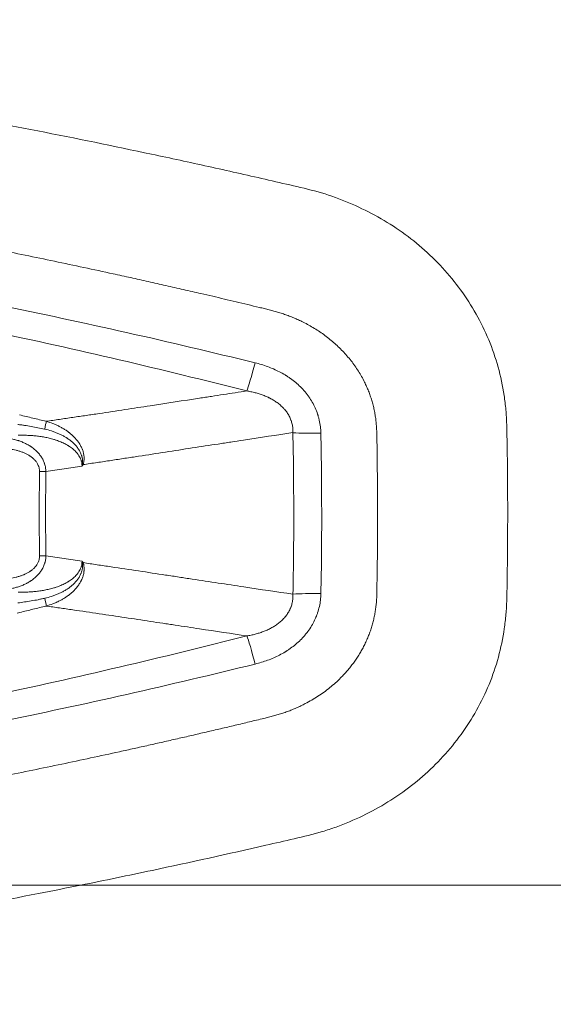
# Model space of a CAD drawing. Header units: millimetres. Extents: x 0 to 594, y 0 to 420.
# Tile 1005 of 1056: x 296 to 303, y 272 to 286. Entities that reach past the tile are written whole.
import ezdxf

# ---------------------------------------------------------------- set-up
doc = ezdxf.new("R2010")
doc.units = ezdxf.units.MM
doc.layers.add('1', color=7, linetype='Continuous', true_color=0xffffff)

msp = doc.modelspace()

# ---------------------------------------------------------------- linework, layer by layer
at = {"layer": '1', "color": 155, "linetype": 'Continuous', "lineweight": 13}
for centre, major_axis, ratio, start_param, end_param in [((298.904, 280.998), (0.124, 0.484), 0.040739, 3.46242, 4.549989), ((296.066, 279.998), (0.035, 0.146), 0.050857, 4.908128, 5.848327), ((299.786, 280.014), (0.5, 0.01), 0.088277, 3.860305, 4.709455), ((296.498, 279.547), (0.13, -0.075), 0.393442, 0.989462, 1.071133), ((296.003, 279.457), (-0.15, 0.002), 0.000251, 1.624381, 2.242916), ((296.003, 278.323), (-0.15, -0.002), 0.001371, 1.624364, 2.242901), ((296.499, 278.234), (0.13, 0.075), 0.395032, 5.211602, 5.292615), ((299.787, 277.773), (0.5, -0.01), 0.089893, 1.573762, 2.422912), ((296.067, 277.783), (0.035, -0.146), 0.050457, 0.433279, 1.373083), ((298.905, 276.788), (-0.124, 0.484), 0.041141, 4.876362, 5.963931)]:
    msp.add_ellipse(centre, major_axis=major_axis, ratio=ratio, start_param=start_param, end_param=end_param, dxfattribs=at)
at = {"layer": '1', "color": 155, "linetype": 'Continuous', "lineweight": 18}
for points, knots in [([(280.842, 284.288), (280.938, 284.367), (281.035, 284.445), (281.233, 284.596), (281.335, 284.668), (281.652, 284.869), (281.876, 284.986), (282.343, 285.185), (282.587, 285.266), (283.086, 285.394), (283.342, 285.441), (283.858, 285.503), (284.119, 285.52), (284.641, 285.519), (284.901, 285.5), (285.681, 285.442), (286.201, 285.401), (288.795, 285.167), (290.862, 284.905), (293.943, 284.41), (294.967, 284.227), (296.497, 283.928), (297.006, 283.823), (297.769, 283.661), (298.023, 283.606), (298.531, 283.494), (298.784, 283.436), (299.164, 283.349), (299.291, 283.32), (299.544, 283.261), (299.671, 283.232), (299.92, 283.158), (300.041, 283.113), (300.28, 283.013), (300.396, 282.957), (300.736, 282.773), (300.948, 282.626), (301.335, 282.289), (301.51, 282.101), (301.736, 281.79), (301.805, 281.682), (301.931, 281.458), (301.988, 281.342), (302.087, 281.104), (302.129, 280.982), (302.198, 280.733), (302.225, 280.606), (302.254, 280.413), (302.262, 280.348), (302.273, 280.219), (302.277, 280.154), (302.281, 280.023), (302.282, 279.958), (302.284, 279.828), (302.285, 279.762), (302.291, 279.436), (302.292, 279.174), (302.292, 278.65), (302.29, 278.388), (302.286, 278.061), (302.285, 277.996), (302.283, 277.865), (302.282, 277.8), (302.278, 277.669), (302.274, 277.604), (302.263, 277.475), (302.255, 277.41), (302.227, 277.218), (302.201, 277.09), (302.133, 276.841), (302.091, 276.718), (301.943, 276.361), (301.817, 276.136), (301.517, 275.721), (301.342, 275.532), (300.956, 275.195), (300.744, 275.048), (300.406, 274.862), (300.289, 274.806), (300.111, 274.731), (300.05, 274.707), (299.929, 274.663), (299.868, 274.642), (299.681, 274.586), (299.554, 274.557), (299.301, 274.498), (299.174, 274.469), (298.541, 274.324), (298.033, 274.211), (297.205, 274.036), (296.885, 273.969), (296.565, 273.905)], [0, 0, 0, 0, 0.011559, 0.011559, 0.023118, 0.023118, 0.046235, 0.046235, 0.069353, 0.069353, 0.09247, 0.09247, 0.115588, 0.115588, 0.138705, 0.138705, 0.184941, 0.184941, 0.369881, 0.369881, 0.462351, 0.462351, 0.508586, 0.508586, 0.531704, 0.531704, 0.554822, 0.554822, 0.56638, 0.56638, 0.577939, 0.577939, 0.589498, 0.589498, 0.601057, 0.601057, 0.624174, 0.624174, 0.647292, 0.647292, 0.658851, 0.658851, 0.670409, 0.670409, 0.681968, 0.681968, 0.693527, 0.693527, 0.699306, 0.699306, 0.705086, 0.705086, 0.710865, 0.710865, 0.716644, 0.716644, 0.739762, 0.739762, 0.76288, 0.76288, 0.768659, 0.768659, 0.774438, 0.774438, 0.780218, 0.780218, 0.785997, 0.785997, 0.797556, 0.797556, 0.809115, 0.809115, 0.832232, 0.832232, 0.85535, 0.85535, 0.878467, 0.878467, 0.890026, 0.890026, 0.895806, 0.895806, 0.901585, 0.901585, 0.913144, 0.913144, 0.924703, 0.924703, 0.970938, 0.970938, 1, 1, 1, 1]), ([(300.547, 278.894), (300.547, 278.934), (300.546, 279.013), (300.546, 279.133), (300.545, 279.252), (300.544, 279.371), (300.543, 279.473), (300.542, 279.556), (300.541, 279.623), (300.541, 279.689), (300.54, 279.755), (300.539, 279.821), (300.538, 279.887), (300.536, 279.953), (300.534, 280.019), (300.53, 280.085), (300.524, 280.151), (300.514, 280.216), (300.502, 280.282), (300.487, 280.347), (300.469, 280.411), (300.449, 280.474), (300.426, 280.536), (300.4, 280.596), (300.369, 280.662), (300.333, 280.731), (300.289, 280.804), (300.242, 280.875), (300.191, 280.944), (300.136, 281.009), (300.079, 281.072), (300.02, 281.132), (299.957, 281.189), (299.892, 281.244), (299.824, 281.295), (299.753, 281.344), (299.68, 281.389), (299.606, 281.431), (299.536, 281.467), (299.47, 281.498), (299.409, 281.524), (299.347, 281.549), (299.284, 281.571), (299.221, 281.591), (299.156, 281.61), (299.092, 281.627), (299.026, 281.643), (298.931, 281.666), (298.804, 281.696), (298.648, 281.734), (298.491, 281.771), (298.334, 281.808), (298.151, 281.85), (297.942, 281.899), (297.706, 281.952), (297.47, 282.005), (297.235, 282.058), (296.946, 282.121), (296.605, 282.195), (296.211, 282.278), (295.817, 282.359), (295.422, 282.439), (295.027, 282.516), (294.605, 282.597), (294.156, 282.681), (293.681, 282.767), (293.205, 282.851), (292.729, 282.932), (292.26, 283.009), (291.798, 283.082), (291.343, 283.152), (290.888, 283.219), (290.432, 283.284), (289.976, 283.347), (289.519, 283.407), (289.082, 283.462), (288.663, 283.513), (288.263, 283.559), (287.862, 283.604), (287.462, 283.647), (287.128, 283.68), (286.86, 283.706), (286.66, 283.726), (286.459, 283.744), (286.259, 283.763), (286.058, 283.78), (285.891, 283.795), (285.757, 283.806), (285.657, 283.814), (285.556, 283.822), (285.456, 283.83), (285.355, 283.838), (285.255, 283.846), (285.154, 283.854), (285.054, 283.862), (284.953, 283.869), (284.853, 283.874), (284.752, 283.878), (284.651, 283.879), (284.549, 283.878), (284.449, 283.875), (284.348, 283.869), (284.248, 283.862), (284.148, 283.852), (284.049, 283.839), (283.95, 283.824), (283.851, 283.807), (283.753, 283.786), (283.65, 283.762), (283.544, 283.734), (283.435, 283.7), (283.327, 283.663), (283.221, 283.623), (283.117, 283.579), (283.016, 283.531), (282.93, 283.487), (282.859, 283.448), (282.802, 283.415), (282.746, 283.38), (282.691, 283.344), (282.637, 283.307), (282.583, 283.269), (282.529, 283.231), (282.476, 283.191), (282.414, 283.145), (282.344, 283.092), (282.266, 283.032), (282.188, 282.971), (282.111, 282.909), (282.034, 282.847), (281.958, 282.784), (281.882, 282.72), (281.807, 282.655), (281.733, 282.59), (281.659, 282.524), (281.586, 282.457), (281.513, 282.39), (281.44, 282.322), (281.381, 282.265), (281.333, 282.219), (281.297, 282.185), (281.261, 282.15), (281.226, 282.114), (281.192, 282.078), (281.158, 282.042), (281.125, 282.004), (281.089, 281.959), (281.049, 281.907), (281.007, 281.846), (280.968, 281.783), (280.932, 281.719), (280.898, 281.653), (280.867, 281.586), (280.839, 281.517), (280.814, 281.45), (280.793, 281.385), (280.774, 281.322), (280.758, 281.258), (280.745, 281.195), (280.733, 281.131), (280.725, 281.067), (280.719, 281.002), (280.714, 280.938), (280.71, 280.863), (280.706, 280.777), (280.702, 280.68), (280.697, 280.583), (280.693, 280.485), (280.689, 280.388), (280.684, 280.258), (280.678, 280.095), (280.673, 279.911), (280.67, 279.791), (280.668, 279.737)], [0, 0, 0, 0, 0.004816, 0.009655, 0.014487, 0.019317, 0.024145, 0.026826, 0.029507, 0.032188, 0.03487, 0.037552, 0.040234, 0.042915, 0.045596, 0.048281, 0.050975, 0.053676, 0.056386, 0.059102, 0.061817, 0.064523, 0.067215, 0.069898, 0.072581, 0.076041, 0.079515, 0.083004, 0.086498, 0.089978, 0.093438, 0.09689, 0.100343, 0.103808, 0.107291, 0.110785, 0.114275, 0.117751, 0.121217, 0.12391, 0.126604, 0.129302, 0.132008, 0.134721, 0.137438, 0.140159, 0.142881, 0.145605, 0.152139, 0.158671, 0.165202, 0.171732, 0.178263, 0.18806, 0.197857, 0.207655, 0.217453, 0.227251, 0.24358, 0.259909, 0.276239, 0.292568, 0.308897, 0.325226, 0.344821, 0.364415, 0.384007, 0.403597, 0.423185, 0.441841, 0.460498, 0.479155, 0.497813, 0.516473, 0.535134, 0.553796, 0.570123, 0.586447, 0.602771, 0.619093, 0.635415, 0.643576, 0.651737, 0.659897, 0.668058, 0.676219, 0.684381, 0.688462, 0.692543, 0.696624, 0.700705, 0.704786, 0.708867, 0.712948, 0.717029, 0.721112, 0.725198, 0.729289, 0.733383, 0.737476, 0.741562, 0.745636, 0.7497, 0.75376, 0.757821, 0.761884, 0.765953, 0.770032, 0.774121, 0.778806, 0.783482, 0.788136, 0.792771, 0.797396, 0.802018, 0.806642, 0.809344, 0.81205, 0.814764, 0.817486, 0.820217, 0.822954, 0.825695, 0.828437, 0.831178, 0.835285, 0.839389, 0.843492, 0.847594, 0.851694, 0.855793, 0.859892, 0.863991, 0.868089, 0.872189, 0.876289, 0.88039, 0.884492, 0.888596, 0.890649, 0.892702, 0.894757, 0.896814, 0.898873, 0.900934, 0.902993, 0.905048, 0.908116, 0.91117, 0.914215, 0.917259, 0.920309, 0.923374, 0.92645, 0.929527, 0.932255, 0.934971, 0.93767, 0.940351, 0.943017, 0.945673, 0.948326, 0.950978, 0.95363, 0.957608, 0.961584, 0.96556, 0.969536, 0.973512, 0.977488, 0.985444, 0.993405, 1, 1, 1, 1]), ([(280.669, 278.036), (280.67, 278), (280.671, 277.932), (280.674, 277.832), (280.677, 277.734), (280.68, 277.636), (280.684, 277.538), (280.687, 277.441), (280.691, 277.343), (280.695, 277.246), (280.699, 277.159), (280.703, 277.084), (280.706, 277.019), (280.71, 276.954), (280.713, 276.89), (280.716, 276.825), (280.721, 276.761), (280.728, 276.696), (280.737, 276.632), (280.749, 276.568), (280.763, 276.504), (280.78, 276.441), (280.799, 276.379), (280.819, 276.317), (280.842, 276.256), (280.867, 276.196), (280.894, 276.137), (280.922, 276.079), (280.953, 276.022), (280.987, 275.966), (281.022, 275.912), (281.06, 275.858), (281.1, 275.807), (281.141, 275.757), (281.185, 275.709), (281.229, 275.662), (281.275, 275.616), (281.33, 275.563), (281.392, 275.504), (281.463, 275.437), (281.534, 275.37), (281.605, 275.305), (281.677, 275.24), (281.75, 275.175), (281.823, 275.111), (281.897, 275.048), (281.971, 274.986), (282.046, 274.924), (282.121, 274.863), (282.188, 274.81), (282.247, 274.763), (282.298, 274.724), (282.349, 274.685), (282.401, 274.646), (282.452, 274.607), (282.504, 274.569), (282.556, 274.531), (282.608, 274.493), (282.67, 274.45), (282.742, 274.403), (282.825, 274.352), (282.91, 274.304), (282.997, 274.259), (283.085, 274.217), (283.174, 274.178), (283.264, 274.141), (283.361, 274.105), (283.466, 274.07), (283.579, 274.037), (283.694, 274.008), (283.81, 273.982), (283.925, 273.961), (284.038, 273.943), (284.15, 273.929), (284.262, 273.918), (284.374, 273.91), (284.487, 273.904), (284.599, 273.902), (284.696, 273.902), (284.778, 273.904), (284.844, 273.906), (284.91, 273.91), (284.976, 273.914), (285.042, 273.918), (285.108, 273.923), (285.174, 273.928), (285.241, 273.933), (285.351, 273.942), (285.505, 273.954), (285.703, 273.971), (285.901, 273.987), (286.099, 274.004), (286.297, 274.022), (286.495, 274.04), (286.693, 274.059), (286.957, 274.084), (287.286, 274.117), (287.682, 274.159), (288.077, 274.202), (288.472, 274.247), (288.866, 274.294), (289.392, 274.359), (290.049, 274.445), (290.836, 274.556), (291.622, 274.674), (292.341, 274.788), (292.993, 274.897), (293.58, 274.999), (294.166, 275.105), (294.686, 275.203), (295.141, 275.291), (295.531, 275.369), (295.92, 275.448), (296.309, 275.529), (296.697, 275.611), (297.021, 275.682), (297.279, 275.739), (297.473, 275.782), (297.667, 275.826), (297.86, 275.87), (298.054, 275.914), (298.215, 275.952), (298.344, 275.982), (298.441, 276.005), (298.538, 276.027), (298.634, 276.05), (298.731, 276.073), (298.827, 276.096), (298.924, 276.12), (299.01, 276.14), (299.085, 276.159), (299.149, 276.175), (299.212, 276.193), (299.275, 276.213), (299.337, 276.235), (299.398, 276.258), (299.458, 276.284), (299.518, 276.311), (299.587, 276.346), (299.663, 276.388), (299.747, 276.44), (299.829, 276.495), (299.906, 276.555), (299.981, 276.618), (300.044, 276.679), (300.097, 276.734), (300.141, 276.783), (300.183, 276.834), (300.222, 276.885), (300.26, 276.939), (300.295, 276.993), (300.329, 277.049), (300.36, 277.106), (300.389, 277.165), (300.415, 277.225), (300.439, 277.286), (300.461, 277.348), (300.479, 277.41), (300.495, 277.473), (300.508, 277.536), (300.519, 277.599), (300.527, 277.663), (300.533, 277.727), (300.536, 277.791), (300.537, 277.856), (300.538, 277.92), (300.539, 277.985), (300.54, 278.05), (300.541, 278.115), (300.542, 278.179), (300.543, 278.244), (300.544, 278.32), (300.545, 278.407), (300.545, 278.504), (300.546, 278.601), (300.546, 278.699), (300.547, 278.796), (300.547, 278.861), (300.547, 278.894)], [0, 0, 0, 0, 0.00429, 0.008277, 0.012262, 0.016246, 0.020229, 0.024211, 0.028194, 0.032176, 0.036158, 0.038814, 0.041469, 0.044125, 0.046782, 0.049439, 0.052098, 0.05476, 0.05743, 0.060111, 0.062805, 0.065506, 0.068206, 0.070895, 0.073576, 0.076253, 0.078927, 0.081605, 0.084292, 0.08699, 0.089693, 0.092395, 0.095087, 0.097773, 0.100453, 0.103129, 0.105805, 0.108481, 0.112495, 0.116511, 0.120529, 0.124548, 0.128569, 0.13259, 0.136609, 0.140627, 0.144643, 0.148657, 0.152671, 0.156684, 0.159359, 0.162034, 0.164709, 0.167384, 0.170059, 0.172735, 0.17541, 0.178086, 0.180765, 0.184792, 0.188824, 0.192853, 0.196874, 0.200879, 0.204873, 0.20886, 0.212846, 0.217635, 0.22244, 0.227265, 0.232098, 0.236925, 0.241507, 0.246075, 0.250635, 0.255191, 0.259747, 0.264306, 0.268874, 0.271544, 0.274217, 0.276895, 0.279576, 0.28226, 0.284946, 0.287631, 0.290317, 0.293002, 0.301058, 0.309114, 0.317168, 0.325223, 0.333277, 0.341332, 0.349388, 0.357443, 0.373554, 0.389665, 0.405775, 0.421885, 0.437994, 0.454103, 0.486323, 0.518543, 0.550758, 0.582966, 0.607121, 0.631274, 0.655428, 0.679584, 0.695689, 0.711797, 0.727905, 0.744015, 0.760126, 0.776236, 0.784291, 0.792346, 0.8004, 0.808454, 0.816509, 0.824563, 0.828591, 0.832619, 0.836646, 0.840674, 0.844702, 0.84873, 0.852758, 0.856785, 0.859469, 0.862148, 0.864821, 0.867488, 0.87015, 0.872812, 0.875475, 0.878143, 0.880817, 0.884839, 0.88886, 0.892863, 0.896856, 0.900853, 0.904863, 0.907546, 0.91023, 0.912908, 0.915575, 0.918235, 0.920892, 0.923554, 0.926221, 0.928895, 0.931577, 0.934257, 0.936924, 0.939569, 0.942196, 0.944812, 0.947422, 0.950033, 0.952647, 0.955266, 0.957892, 0.960522, 0.963153, 0.965784, 0.968415, 0.971046, 0.973677, 0.976308, 0.980256, 0.984203, 0.988148, 0.99209, 0.996033, 1, 1, 1, 1]), ([(296.565, 273.905), (296.376, 273.867), (296.186, 273.829), (294.977, 273.593), (293.953, 273.411), (291.899, 273.082), (290.869, 272.935), (289.319, 272.741), (288.802, 272.681), (287.767, 272.569), (287.248, 272.518), (286.47, 272.448), (286.21, 272.426), (285.691, 272.385), (285.431, 272.364), (285.041, 272.336), (284.911, 272.327), (284.651, 272.312), (284.521, 272.306), (284.26, 272.306), (284.129, 272.31), (283.869, 272.326), (283.739, 272.337), (283.352, 272.383), (283.096, 272.429), (282.596, 272.556), (282.352, 272.637), (282.001, 272.785), (281.887, 272.839), (281.663, 272.955), (281.554, 273.017), (281.342, 273.15), (281.24, 273.222), (281.042, 273.372), (280.945, 273.449), (280.849, 273.529)], [0, 0, 0, 0, 0.035812, 0.035812, 0.22865, 0.22865, 0.421487, 0.421487, 0.517906, 0.517906, 0.614325, 0.614325, 0.662534, 0.662534, 0.710744, 0.710744, 0.734848, 0.734848, 0.758953, 0.758953, 0.783058, 0.783058, 0.807162, 0.807162, 0.855372, 0.855372, 0.903581, 0.903581, 0.927686, 0.927686, 0.951791, 0.951791, 0.975895, 0.975895, 1, 1, 1, 1])]:
    msp.add_open_spline(points, degree=3, knots=knots, dxfattribs=at)
at = {"layer": '1', "color": 155, "linetype": 'Continuous', "lineweight": 13}
for points, knots in [([(284.947, 283.174), (285.537, 283.129), (286.126, 283.078), (287.301, 282.962), (287.887, 282.898), (289.058, 282.757), (289.643, 282.681), (290.809, 282.516), (291.391, 282.427), (292.554, 282.238), (293.134, 282.137), (294.293, 281.924), (294.872, 281.812), (296.027, 281.575), (296.603, 281.451), (297.755, 281.192), (298.329, 281.056), (298.903, 280.915)], [0, 0, 0, 0, 0.125, 0.125, 0.25, 0.25, 0.375, 0.375, 0.5, 0.5, 0.625, 0.625, 0.75, 0.75, 0.875, 0.875, 1, 1, 1, 1]), ([(298.792, 280.537), (298.222, 280.682), (297.651, 280.822), (296.506, 281.089), (295.933, 281.217), (294.785, 281.461), (294.21, 281.577), (293.058, 281.798), (292.481, 281.902), (291.325, 282.098), (290.746, 282.19), (289.586, 282.361), (289.005, 282.441), (287.84, 282.588), (287.257, 282.655), (286.087, 282.775), (285.502, 282.829), (284.915, 282.876)], [0, 0, 0, 0, 0.125, 0.125, 0.25, 0.25, 0.375, 0.375, 0.5, 0.5, 0.625, 0.625, 0.75, 0.75, 0.875, 0.875, 1, 1, 1, 1]), ([(298.903, 280.915), (298.932, 280.908), (298.96, 280.9), (299.016, 280.884), (299.043, 280.874), (299.098, 280.854), (299.125, 280.844), (299.178, 280.82), (299.204, 280.808), (299.255, 280.781), (299.281, 280.767), (299.309, 280.75), (299.312, 280.748), (299.318, 280.744), (299.328, 280.738), (299.349, 280.725), (299.367, 280.712), (299.403, 280.687), (299.426, 280.669), (299.47, 280.632), (299.491, 280.613), (299.532, 280.572), (299.552, 280.551), (299.576, 280.523), (299.581, 280.517), (299.59, 280.506), (299.603, 280.489), (299.616, 280.471), (299.641, 280.435), (299.657, 280.411), (299.685, 280.361), (299.698, 280.335), (299.722, 280.283), (299.732, 280.256), (299.742, 280.224), (299.744, 280.221), (299.746, 280.214), (299.747, 280.211), (299.75, 280.2), (299.756, 280.179), (299.761, 280.158), (299.771, 280.115), (299.781, 280.058), (299.785, 279.999), (299.785, 279.97)], [0, 0, 0, 0, 0.0625, 0.0625, 0.125, 0.125, 0.1875, 0.1875, 0.25, 0.25, 0.3125, 0.3125, 0.320312, 0.320312, 0.328125, 0.34375, 0.375, 0.375, 0.4375, 0.4375, 0.5, 0.5, 0.5625, 0.5625, 0.578125, 0.578125, 0.59375, 0.625, 0.625, 0.6875, 0.6875, 0.75, 0.75, 0.8125, 0.8125, 0.820313, 0.820313, 0.828125, 0.828125, 0.84375, 0.875, 0.875, 0.9375, 1, 1, 1, 1]), ([(296.101, 280.13), (296.161, 280.139), (296.221, 280.147), (296.34, 280.165), (296.399, 280.174), (296.518, 280.191), (296.576, 280.2), (296.665, 280.213), (296.694, 280.217), (296.752, 280.226), (296.781, 280.23), (296.927, 280.252), (297.042, 280.27), (297.271, 280.305), (297.384, 280.322), (297.721, 280.373), (297.941, 280.407), (298.184, 280.445), (298.211, 280.449), (298.265, 280.457), (298.345, 280.469), (298.532, 280.498), (298.689, 280.522), (298.792, 280.537)], [0, 0, 0, 0, 0.0625, 0.0625, 0.125, 0.125, 0.1875, 0.1875, 0.21875, 0.21875, 0.25, 0.25, 0.375, 0.375, 0.5, 0.5, 0.75, 0.75, 0.78125, 0.78125, 0.8125, 0.875, 1, 1, 1, 1]), ([(299.41, 279.978), (299.411, 279.997), (299.411, 280.016), (299.408, 280.054), (299.405, 280.073), (299.399, 280.101), (299.396, 280.11), (299.393, 280.122), (299.392, 280.124), (299.391, 280.129), (299.389, 280.136), (299.386, 280.142), (299.378, 280.165), (299.37, 280.182), (299.353, 280.216), (299.343, 280.233), (299.326, 280.256), (299.32, 280.264), (299.313, 280.274), (299.311, 280.275), (299.308, 280.279), (299.304, 280.285), (299.296, 280.294), (299.289, 280.301), (299.283, 280.308), (299.279, 280.312), (299.269, 280.322), (299.262, 280.329), (299.241, 280.348), (299.226, 280.361), (299.196, 280.384), (299.18, 280.394), (299.148, 280.415), (299.132, 280.424), (299.111, 280.435), (299.106, 280.438), (299.098, 280.442), (299.094, 280.444), (299.081, 280.45), (299.072, 280.454), (299.046, 280.466), (299.028, 280.473), (298.993, 280.486), (298.975, 280.493), (298.939, 280.504), (298.921, 280.509), (298.885, 280.518), (298.866, 280.523), (298.83, 280.531), (298.811, 280.534), (298.792, 280.537)], [0, 0, 0, 0, 0.0625, 0.0625, 0.125, 0.125, 0.15625, 0.15625, 0.164062, 0.164062, 0.171875, 0.1875, 0.1875, 0.25, 0.25, 0.3125, 0.3125, 0.34375, 0.34375, 0.351562, 0.351562, 0.359375, 0.375, 0.390625, 0.390625, 0.40625, 0.40625, 0.4375, 0.4375, 0.5, 0.5, 0.5625, 0.5625, 0.625, 0.625, 0.640625, 0.640625, 0.65625, 0.65625, 0.6875, 0.6875, 0.75, 0.75, 0.8125, 0.8125, 0.875, 0.875, 0.9375, 0.9375, 1, 1, 1, 1]), ([(295.744, 280.216), (295.804, 280.202), (295.863, 280.188), (295.952, 280.166), (295.982, 280.159), (296.041, 280.144), (296.071, 280.137), (296.101, 280.13)], [0, 0, 0, 0, 0.5, 0.5, 0.75, 0.75, 1, 1, 1, 1]), ([(296.08, 280.025), (296.05, 280.032), (296.02, 280.038), (295.96, 280.05), (295.93, 280.056), (295.87, 280.066), (295.84, 280.071), (295.794, 280.078), (295.779, 280.08), (295.749, 280.084), (295.734, 280.085), (295.718, 280.087)], [0, 0, 0, 0, 0.25, 0.25, 0.5, 0.5, 0.75, 0.75, 0.875, 0.875, 1, 1, 1, 1]), ([(296.587, 279.556), (296.587, 279.558), (296.587, 279.56), (296.588, 279.564), (296.588, 279.566), (296.588, 279.572), (296.588, 279.576), (296.589, 279.583), (296.589, 279.587), (296.588, 279.595), (296.588, 279.599), (296.587, 279.611), (296.587, 279.619), (296.584, 279.634), (296.583, 279.642), (296.58, 279.653), (296.579, 279.657), (296.577, 279.663), (296.577, 279.665), (296.576, 279.669), (296.573, 279.678), (296.569, 279.687), (296.561, 279.709), (296.554, 279.723), (296.545, 279.739), (296.544, 279.74), (296.542, 279.744), (296.539, 279.749), (296.531, 279.76), (296.525, 279.77), (296.511, 279.789), (296.501, 279.801), (296.485, 279.818), (296.479, 279.824), (296.471, 279.832), (296.468, 279.835), (296.462, 279.84), (296.459, 279.843), (296.445, 279.856), (296.433, 279.866), (296.408, 279.885), (296.395, 279.894), (296.378, 279.905), (296.375, 279.907), (296.368, 279.911), (296.365, 279.913), (296.355, 279.919), (296.348, 279.923), (296.328, 279.935), (296.314, 279.942), (296.286, 279.955), (296.272, 279.962), (296.243, 279.974), (296.229, 279.98), (296.2, 279.99), (296.185, 279.995), (296.141, 280.01), (296.11, 280.018), (296.08, 280.025)], [0, 0, 0, 0, 0.007812, 0.007812, 0.015625, 0.015625, 0.03125, 0.03125, 0.046875, 0.046875, 0.0625, 0.0625, 0.09375, 0.09375, 0.125, 0.125, 0.140625, 0.140625, 0.148437, 0.148437, 0.15625, 0.1875, 0.1875, 0.25, 0.25, 0.257812, 0.257812, 0.265625, 0.28125, 0.3125, 0.3125, 0.375, 0.375, 0.40625, 0.40625, 0.421875, 0.421875, 0.4375, 0.4375, 0.5, 0.5, 0.5625, 0.5625, 0.578125, 0.578125, 0.59375, 0.59375, 0.625, 0.625, 0.6875, 0.6875, 0.75, 0.75, 0.8125, 0.8125, 0.875, 0.875, 1, 1, 1, 1]), ([(296.101, 280.13), (296.131, 280.121), (296.161, 280.111), (296.205, 280.094), (296.219, 280.088), (296.248, 280.075), (296.262, 280.069), (296.289, 280.055), (296.303, 280.048), (296.33, 280.032), (296.344, 280.024), (296.37, 280.007), (296.383, 279.998), (296.399, 279.986), (296.402, 279.984), (296.408, 279.979), (296.412, 279.977), (296.421, 279.969), (296.427, 279.964), (296.445, 279.949), (296.457, 279.938), (296.48, 279.916), (296.49, 279.904), (296.503, 279.889), (296.506, 279.886), (296.511, 279.88), (296.514, 279.877), (296.521, 279.868), (296.526, 279.861), (296.54, 279.842), (296.548, 279.829), (296.564, 279.801), (296.571, 279.787), (296.579, 279.769), (296.582, 279.764), (296.584, 279.758), (296.585, 279.755), (296.586, 279.753), (296.589, 279.743), (296.592, 279.736), (296.597, 279.721), (296.599, 279.713), (296.602, 279.698), (296.604, 279.69), (296.606, 279.678), (296.606, 279.674), (296.607, 279.666), (296.608, 279.663), (296.609, 279.651), (296.609, 279.643), (296.609, 279.635)], [0, 0, 0, 0, 0.125, 0.125, 0.1875, 0.1875, 0.25, 0.25, 0.3125, 0.3125, 0.375, 0.375, 0.4375, 0.4375, 0.453125, 0.453125, 0.46875, 0.46875, 0.5, 0.5, 0.5625, 0.5625, 0.625, 0.625, 0.640625, 0.640625, 0.65625, 0.65625, 0.6875, 0.6875, 0.75, 0.75, 0.8125, 0.8125, 0.828125, 0.835938, 0.835938, 0.84375, 0.84375, 0.875, 0.875, 0.90625, 0.90625, 0.9375, 0.9375, 0.953125, 0.953125, 0.96875, 0.96875, 1, 1, 1, 1]), ([(295.484, 279.912), (295.501, 279.911), (295.519, 279.91), (295.554, 279.907), (295.571, 279.905), (295.605, 279.9), (295.622, 279.897), (295.656, 279.89), (295.673, 279.886), (295.698, 279.88), (295.707, 279.877), (295.719, 279.873), (295.724, 279.872), (295.732, 279.869), (295.736, 279.868), (295.757, 279.861), (295.773, 279.854), (295.805, 279.841), (295.821, 279.833), (295.852, 279.817), (295.867, 279.809), (295.883, 279.798), (295.885, 279.797), (295.889, 279.795), (295.891, 279.794), (295.896, 279.79), (295.907, 279.783), (295.918, 279.775), (295.926, 279.768), (295.928, 279.767), (295.932, 279.764), (295.937, 279.76), (295.949, 279.75), (295.959, 279.741), (295.978, 279.723), (295.99, 279.711), (296.007, 279.691), (296.012, 279.684), (296.02, 279.673), (296.023, 279.67), (296.027, 279.664), (296.028, 279.662), (296.031, 279.659), (296.032, 279.657), (296.043, 279.64), (296.052, 279.625), (296.063, 279.601), (296.067, 279.593), (296.072, 279.581), (296.073, 279.577), (296.076, 279.569), (296.078, 279.564), (296.084, 279.543), (296.089, 279.526), (296.094, 279.491), (296.096, 279.474), (296.096, 279.456)], [0, 0, 0, 0, 0.0625, 0.0625, 0.125, 0.125, 0.1875, 0.1875, 0.25, 0.25, 0.28125, 0.28125, 0.296875, 0.296875, 0.3125, 0.3125, 0.375, 0.375, 0.4375, 0.4375, 0.5, 0.5, 0.507813, 0.507813, 0.515625, 0.515625, 0.53125, 0.5625, 0.5625, 0.570313, 0.570313, 0.578125, 0.59375, 0.625, 0.625, 0.6875, 0.6875, 0.71875, 0.71875, 0.734375, 0.734375, 0.742188, 0.742188, 0.75, 0.75, 0.8125, 0.8125, 0.84375, 0.84375, 0.859375, 0.859375, 0.875, 0.875, 0.9375, 0.9375, 1, 1, 1, 1]), ([(296.581, 279.527), (296.581, 279.539), (296.58, 279.561), (296.576, 279.583), (296.572, 279.595), (296.572, 279.596), (296.571, 279.599), (296.57, 279.603), (296.567, 279.612), (296.564, 279.62), (296.558, 279.635), (296.553, 279.645), (296.543, 279.664), (296.537, 279.673), (296.529, 279.685), (296.528, 279.687), (296.525, 279.69), (296.524, 279.691), (296.523, 279.694), (296.519, 279.699), (296.514, 279.705), (296.504, 279.717), (296.496, 279.725), (296.481, 279.74), (296.473, 279.748), (296.456, 279.762), (296.448, 279.768), (296.431, 279.781), (296.422, 279.787), (296.408, 279.796), (296.403, 279.799), (296.396, 279.804), (296.394, 279.805), (296.389, 279.808), (296.378, 279.815), (296.366, 279.821), (296.337, 279.836), (296.317, 279.845), (296.277, 279.862), (296.256, 279.869), (296.231, 279.878), (296.225, 279.88), (296.215, 279.883), (296.2, 279.888), (296.184, 279.892), (296.153, 279.901), (296.132, 279.906), (296.09, 279.915), (296.068, 279.919), (296.026, 279.926), (296.005, 279.929), (295.962, 279.934), (295.941, 279.936), (295.898, 279.939), (295.876, 279.941), (295.844, 279.942), (295.833, 279.943), (295.817, 279.943), (295.812, 279.943), (295.801, 279.943), (295.774, 279.944), (295.747, 279.944), (295.725, 279.943)], [0, 0, 0, 0, 0.03125, 0.0625, 0.0625, 0.066406, 0.066406, 0.070312, 0.078125, 0.09375, 0.09375, 0.125, 0.125, 0.15625, 0.15625, 0.164062, 0.164062, 0.167969, 0.167969, 0.171875, 0.1875, 0.1875, 0.21875, 0.21875, 0.25, 0.25, 0.28125, 0.28125, 0.3125, 0.3125, 0.328125, 0.328125, 0.335937, 0.335937, 0.34375, 0.375, 0.375, 0.4375, 0.4375, 0.5, 0.5, 0.515625, 0.515625, 0.53125, 0.5625, 0.5625, 0.625, 0.625, 0.6875, 0.6875, 0.75, 0.75, 0.8125, 0.8125, 0.875, 0.875, 0.90625, 0.90625, 0.921875, 0.921875, 0.9375, 1, 1, 1, 1]), ([(299.41, 279.978), (299.195, 279.946), (298.974, 279.912), (298.693, 279.869), (298.636, 279.86), (298.551, 279.847), (298.522, 279.843), (298.465, 279.834), (298.322, 279.812), (298.176, 279.79), (297.941, 279.754), (297.823, 279.735), (297.583, 279.698), (297.463, 279.68), (297.28, 279.652), (297.218, 279.643), (297.095, 279.624), (297.033, 279.614), (296.909, 279.596), (296.846, 279.586), (296.721, 279.567), (296.658, 279.558), (296.594, 279.549)], [0, 0, 0, 0, 0.25, 0.25, 0.3125, 0.3125, 0.34375, 0.34375, 0.375, 0.5, 0.5, 0.625, 0.625, 0.75, 0.75, 0.8125, 0.8125, 0.875, 0.875, 0.9375, 0.9375, 1, 1, 1, 1]), ([(299.411, 277.81), (299.415, 277.99), (299.42, 278.351), (299.422, 278.712), (299.422, 278.939), (299.422, 278.984), (299.421, 279.074), (299.421, 279.12), (299.42, 279.255), (299.42, 279.346), (299.417, 279.617), (299.414, 279.797), (299.41, 279.978)], [0, 0, 0, 0, 0.25, 0.5, 0.5, 0.5625, 0.5625, 0.625, 0.625, 0.75, 0.75, 1, 1, 1, 1]), ([(299.785, 279.97), (299.789, 279.791), (299.792, 279.612), (299.795, 279.343), (299.795, 279.253), (299.796, 279.118), (299.796, 279.073), (299.796, 278.983), (299.797, 278.939), (299.797, 278.714), (299.795, 278.355), (299.79, 277.997), (299.786, 277.818)], [0, 0, 0, 0, 0.25, 0.25, 0.375, 0.375, 0.4375, 0.4375, 0.5, 0.5, 0.75, 1, 1, 1, 1]), ([(296.011, 279.457), (296.011, 279.471), (296.01, 279.485), (296.006, 279.505), (296.004, 279.512), (296.001, 279.522), (296, 279.525), (295.997, 279.532), (295.996, 279.535), (295.992, 279.545), (295.989, 279.551), (295.982, 279.563), (295.979, 279.569), (295.971, 279.581), (295.967, 279.587), (295.961, 279.595), (295.959, 279.598), (295.954, 279.603), (295.952, 279.606), (295.945, 279.613), (295.94, 279.618), (295.93, 279.628), (295.925, 279.633), (295.909, 279.646), (295.898, 279.654), (295.884, 279.664), (295.881, 279.666), (295.875, 279.67), (295.872, 279.672), (295.863, 279.677), (295.857, 279.681), (295.839, 279.691), (295.827, 279.697), (295.801, 279.708), (295.789, 279.713), (295.763, 279.723), (295.75, 279.727), (295.73, 279.733), (295.723, 279.735), (295.71, 279.738), (295.703, 279.74), (295.683, 279.745), (295.669, 279.747), (295.642, 279.752), (295.628, 279.754), (295.601, 279.758), (295.587, 279.759), (295.546, 279.763), (295.518, 279.764), (295.491, 279.764)], [0, 0, 0, 0, 0.0625, 0.0625, 0.09375, 0.09375, 0.109375, 0.109375, 0.125, 0.125, 0.15625, 0.15625, 0.1875, 0.1875, 0.21875, 0.21875, 0.234375, 0.234375, 0.25, 0.25, 0.28125, 0.28125, 0.3125, 0.3125, 0.375, 0.375, 0.390625, 0.390625, 0.40625, 0.40625, 0.4375, 0.4375, 0.5, 0.5, 0.5625, 0.5625, 0.625, 0.625, 0.65625, 0.65625, 0.6875, 0.6875, 0.75, 0.75, 0.8125, 0.8125, 0.875, 0.875, 1, 1, 1, 1]), ([(296.609, 279.635), (296.609, 279.628), (296.609, 279.62), (296.608, 279.605), (296.607, 279.598), (296.606, 279.589), (296.605, 279.587), (296.605, 279.584), (296.604, 279.582), (296.603, 279.576), (296.602, 279.573), (296.6, 279.566), (296.599, 279.562), (296.598, 279.557), (296.597, 279.555), (296.596, 279.552), (296.595, 279.55), (296.594, 279.549)], [0, 0, 0, 0, 0.25, 0.25, 0.5, 0.5, 0.5625, 0.5625, 0.625, 0.625, 0.75, 0.75, 0.875, 0.875, 0.9375, 0.9375, 1, 1, 1, 1]), ([(296.581, 279.527), (296.501, 279.515), (296.421, 279.504), (296.259, 279.48), (296.178, 279.468), (296.096, 279.456)], [0, 0, 0, 0, 0.5, 0.5, 1, 1, 1, 1]), ([(296.581, 279.527), (296.582, 279.53), (296.582, 279.532), (296.583, 279.537), (296.584, 279.544), (296.586, 279.551), (296.587, 279.556)], [0, 0, 0, 0, 0.25, 0.25, 0.5, 1, 1, 1, 1]), ([(296.594, 279.549), (296.592, 279.545), (296.589, 279.54), (296.586, 279.534), (296.583, 279.531), (296.582, 279.529), (296.581, 279.527)], [0, 0, 0, 0, 0.5, 0.75, 0.75, 1, 1, 1, 1]), ([(296.011, 278.323), (296.01, 278.418), (296.009, 278.512), (296.008, 278.701), (296.008, 278.796), (296.008, 278.985), (296.008, 279.079), (296.009, 279.268), (296.01, 279.362), (296.011, 279.457)], [0, 0, 0, 0, 0.25, 0.25, 0.5, 0.5, 0.75, 0.75, 1, 1, 1, 1]), ([(296.096, 279.456), (296.095, 279.362), (296.094, 279.267), (296.093, 279.079), (296.092, 278.984), (296.092, 278.796), (296.093, 278.701), (296.094, 278.513), (296.095, 278.418), (296.096, 278.324)], [0, 0, 0, 0, 0.25, 0.25, 0.5, 0.5, 0.75, 0.75, 1, 1, 1, 1]), ([(296.096, 278.324), (296.096, 278.306), (296.095, 278.289), (296.09, 278.263), (296.089, 278.254), (296.085, 278.241), (296.084, 278.237), (296.083, 278.231), (296.082, 278.228), (296.081, 278.224), (296.08, 278.222), (296.074, 278.203), (296.067, 278.187), (296.056, 278.163), (296.052, 278.155), (296.045, 278.144), (296.043, 278.14), (296.038, 278.133), (296.036, 278.129), (296.024, 278.11), (296.013, 278.096), (295.991, 278.07), (295.979, 278.057), (295.963, 278.042), (295.958, 278.038), (295.953, 278.033), (295.95, 278.03), (295.948, 278.029), (295.939, 278.022), (295.926, 278.011), (295.912, 278), (295.901, 277.993), (295.897, 277.991), (295.892, 277.987), (295.89, 277.986), (295.886, 277.983), (295.877, 277.977), (295.868, 277.972), (295.856, 277.965), (295.852, 277.963), (295.845, 277.959), (295.841, 277.957), (295.821, 277.947), (295.806, 277.939), (295.773, 277.926), (295.757, 277.919), (295.725, 277.908), (295.708, 277.903), (295.675, 277.894), (295.658, 277.89), (295.632, 277.885), (295.624, 277.883), (295.606, 277.88), (295.598, 277.878), (295.572, 277.875), (295.554, 277.873), (295.52, 277.87), (295.502, 277.869), (295.485, 277.868)], [0, 0, 0, 0, 0.0625, 0.0625, 0.09375, 0.09375, 0.109375, 0.109375, 0.117187, 0.117187, 0.125, 0.125, 0.1875, 0.1875, 0.21875, 0.21875, 0.234375, 0.234375, 0.25, 0.25, 0.3125, 0.3125, 0.375, 0.375, 0.390625, 0.398438, 0.398438, 0.40625, 0.40625, 0.4375, 0.46875, 0.46875, 0.484375, 0.484375, 0.492188, 0.492188, 0.5, 0.53125, 0.53125, 0.546875, 0.546875, 0.5625, 0.5625, 0.625, 0.625, 0.6875, 0.6875, 0.75, 0.75, 0.8125, 0.8125, 0.84375, 0.84375, 0.875, 0.875, 0.9375, 0.9375, 1, 1, 1, 1]), ([(295.491, 278.016), (295.519, 278.016), (295.547, 278.017), (295.588, 278.02), (295.601, 278.022), (295.628, 278.025), (295.642, 278.027), (295.669, 278.032), (295.682, 278.035), (295.709, 278.041), (295.722, 278.045), (295.748, 278.053), (295.762, 278.057), (295.781, 278.064), (295.788, 278.066), (295.797, 278.07), (295.801, 278.072), (295.807, 278.074), (295.81, 278.076), (295.826, 278.083), (295.839, 278.089), (295.863, 278.102), (295.875, 278.11), (295.889, 278.119), (295.892, 278.121), (295.898, 278.125), (295.906, 278.132), (295.915, 278.138), (295.93, 278.152), (295.94, 278.161), (295.954, 278.177), (295.959, 278.182), (295.965, 278.19), (295.967, 278.193), (295.971, 278.199), (295.973, 278.202), (295.979, 278.21), (295.983, 278.216), (295.989, 278.229), (295.992, 278.235), (295.996, 278.245), (295.998, 278.249), (296, 278.254), (296.001, 278.258), (296.002, 278.259), (296.004, 278.268), (296.006, 278.275), (296.01, 278.295), (296.011, 278.309), (296.011, 278.323)], [0, 0, 0, 0, 0.125, 0.125, 0.1875, 0.1875, 0.25, 0.25, 0.3125, 0.3125, 0.375, 0.375, 0.4375, 0.4375, 0.46875, 0.46875, 0.484375, 0.484375, 0.5, 0.5, 0.5625, 0.5625, 0.625, 0.625, 0.640625, 0.640625, 0.65625, 0.6875, 0.6875, 0.75, 0.75, 0.78125, 0.78125, 0.796875, 0.796875, 0.8125, 0.8125, 0.84375, 0.84375, 0.875, 0.875, 0.890625, 0.898438, 0.898438, 0.90625, 0.90625, 0.9375, 0.9375, 1, 1, 1, 1]), ([(296.096, 278.324), (296.178, 278.312), (296.259, 278.301), (296.421, 278.277), (296.501, 278.265), (296.581, 278.254)], [0, 0, 0, 0, 0.5, 0.5, 1, 1, 1, 1]), ([(295.726, 277.837), (295.748, 277.837), (295.769, 277.837), (295.812, 277.837), (295.834, 277.838), (295.877, 277.84), (295.898, 277.841), (295.941, 277.845), (295.962, 277.847), (296.005, 277.852), (296.026, 277.855), (296.068, 277.862), (296.089, 277.866), (296.131, 277.875), (296.152, 277.88), (296.183, 277.888), (296.194, 277.891), (296.209, 277.896), (296.215, 277.897), (296.225, 277.901), (296.23, 277.902), (296.256, 277.911), (296.277, 277.919), (296.317, 277.935), (296.336, 277.944), (296.365, 277.959), (296.375, 277.964), (296.387, 277.971), (296.389, 277.973), (296.394, 277.975), (296.396, 277.977), (296.403, 277.981), (296.408, 277.984), (296.422, 277.993), (296.431, 277.999), (296.448, 278.012), (296.456, 278.019), (296.473, 278.033), (296.481, 278.04), (296.496, 278.056), (296.504, 278.064), (296.514, 278.076), (296.518, 278.08), (296.522, 278.086), (296.523, 278.087), (296.525, 278.089), (296.526, 278.09), (296.528, 278.094), (296.53, 278.096), (296.537, 278.107), (296.543, 278.117), (296.554, 278.136), (296.559, 278.146), (296.565, 278.161), (296.567, 278.166), (296.569, 278.174), (296.57, 278.178), (296.572, 278.182), (296.572, 278.185), (296.573, 278.186), (296.576, 278.198), (296.58, 278.22), (296.581, 278.242), (296.581, 278.254)], [0, 0, 0, 0, 0.0625, 0.0625, 0.125, 0.125, 0.1875, 0.1875, 0.25, 0.25, 0.3125, 0.3125, 0.375, 0.375, 0.4375, 0.4375, 0.46875, 0.46875, 0.484375, 0.484375, 0.5, 0.5, 0.5625, 0.5625, 0.625, 0.625, 0.65625, 0.65625, 0.664062, 0.664062, 0.671875, 0.671875, 0.6875, 0.6875, 0.71875, 0.71875, 0.75, 0.75, 0.78125, 0.78125, 0.8125, 0.8125, 0.828125, 0.828125, 0.832031, 0.832031, 0.835937, 0.835937, 0.84375, 0.84375, 0.875, 0.875, 0.90625, 0.90625, 0.921875, 0.921875, 0.929687, 0.933594, 0.933594, 0.9375, 0.9375, 0.96875, 1, 1, 1, 1]), ([(296.081, 277.756), (296.111, 277.763), (296.141, 277.771), (296.179, 277.783), (296.186, 277.786), (296.201, 277.791), (296.208, 277.793), (296.23, 277.802), (296.245, 277.807), (296.274, 277.82), (296.288, 277.826), (296.316, 277.84), (296.33, 277.847), (296.347, 277.857), (296.35, 277.859), (296.357, 277.863), (296.367, 277.869), (296.377, 277.875), (296.397, 277.888), (296.409, 277.897), (296.434, 277.916), (296.446, 277.926), (296.461, 277.939), (296.464, 277.942), (296.469, 277.947), (296.472, 277.95), (296.48, 277.958), (296.486, 277.964), (296.502, 277.981), (296.512, 277.993), (296.526, 278.012), (296.53, 278.018), (296.539, 278.032), (296.543, 278.038), (296.555, 278.059), (296.561, 278.073), (296.569, 278.091), (296.57, 278.095), (296.573, 278.102), (296.574, 278.106), (296.578, 278.117), (296.58, 278.125), (296.583, 278.14), (296.585, 278.147), (296.586, 278.159), (296.587, 278.163), (296.588, 278.171), (296.588, 278.175), (296.589, 278.182), (296.589, 278.186), (296.589, 278.194), (296.589, 278.198), (296.589, 278.206), (296.589, 278.21), (296.588, 278.216), (296.588, 278.217), (296.587, 278.221), (296.587, 278.223), (296.587, 278.225)], [0, 0, 0, 0, 0.125, 0.125, 0.15625, 0.15625, 0.1875, 0.1875, 0.25, 0.25, 0.3125, 0.3125, 0.375, 0.375, 0.390625, 0.390625, 0.40625, 0.4375, 0.4375, 0.5, 0.5, 0.5625, 0.5625, 0.578125, 0.578125, 0.59375, 0.59375, 0.625, 0.625, 0.6875, 0.6875, 0.71875, 0.71875, 0.75, 0.75, 0.8125, 0.8125, 0.828125, 0.828125, 0.84375, 0.84375, 0.875, 0.875, 0.90625, 0.90625, 0.921875, 0.921875, 0.9375, 0.9375, 0.953125, 0.953125, 0.96875, 0.96875, 0.984375, 0.984375, 0.992188, 0.992188, 1, 1, 1, 1]), ([(296.587, 278.225), (296.586, 278.23), (296.585, 278.237), (296.583, 278.244), (296.582, 278.249), (296.582, 278.251), (296.581, 278.254)], [0, 0, 0, 0, 0.5, 0.75, 0.75, 1, 1, 1, 1]), ([(296.581, 278.254), (296.583, 278.252), (296.584, 278.25), (296.586, 278.247), (296.589, 278.241), (296.593, 278.236), (296.595, 278.233)], [0, 0, 0, 0, 0.25, 0.25, 0.5, 1, 1, 1, 1]), ([(296.595, 278.233), (296.595, 278.231), (296.596, 278.229), (296.597, 278.226), (296.598, 278.224), (296.6, 278.219), (296.601, 278.215), (296.603, 278.208), (296.604, 278.205), (296.605, 278.198), (296.606, 278.194), (296.607, 278.187), (296.607, 278.183), (296.608, 278.176), (296.609, 278.172), (296.609, 278.161), (296.609, 278.153), (296.609, 278.146)], [0, 0, 0, 0, 0.0625, 0.0625, 0.125, 0.125, 0.25, 0.25, 0.375, 0.375, 0.5, 0.5, 0.625, 0.625, 0.75, 0.75, 1, 1, 1, 1]), ([(296.595, 278.233), (296.626, 278.228), (296.658, 278.223), (296.721, 278.214), (296.815, 278.2), (296.909, 278.186), (297.096, 278.158), (297.219, 278.14), (297.463, 278.103), (297.584, 278.085), (297.763, 278.058), (297.853, 278.044), (297.942, 278.03), (298.001, 278.021), (298.03, 278.017), (298.295, 277.977), (298.525, 277.942), (298.975, 277.874), (299.195, 277.841), (299.411, 277.81)], [0, 0, 0, 0, 0.03125, 0.03125, 0.0625, 0.125, 0.125, 0.25, 0.25, 0.375, 0.375, 0.4375, 0.46875, 0.46875, 0.5, 0.5, 0.75, 0.75, 1, 1, 1, 1]), ([(296.609, 278.146), (296.609, 278.138), (296.609, 278.13), (296.608, 278.119), (296.607, 278.113), (296.607, 278.107), (296.606, 278.103), (296.606, 278.101), (296.604, 278.091), (296.603, 278.083), (296.599, 278.068), (296.597, 278.061), (296.59, 278.038), (296.585, 278.023), (296.578, 278.007), (296.577, 278.005), (296.575, 278.002), (296.573, 277.996), (296.566, 277.984), (296.561, 277.973), (296.549, 277.953), (296.54, 277.94), (296.527, 277.921), (296.522, 277.914), (296.515, 277.905), (296.512, 277.902), (296.507, 277.896), (296.505, 277.893), (296.492, 277.878), (296.481, 277.866), (296.459, 277.844), (296.447, 277.834), (296.423, 277.813), (296.411, 277.803), (296.395, 277.792), (296.392, 277.789), (296.385, 277.785), (296.382, 277.782), (296.372, 277.776), (296.366, 277.771), (296.346, 277.758), (296.333, 277.75), (296.305, 277.734), (296.291, 277.727), (296.27, 277.716), (296.26, 277.711), (296.249, 277.706), (296.242, 277.703), (296.238, 277.701), (296.22, 277.693), (296.206, 277.687), (296.161, 277.67), (296.132, 277.66), (296.101, 277.651)], [0, 0, 0, 0, 0.03125, 0.03125, 0.046875, 0.054688, 0.054688, 0.0625, 0.0625, 0.09375, 0.09375, 0.125, 0.125, 0.1875, 0.1875, 0.195313, 0.195313, 0.203125, 0.21875, 0.25, 0.25, 0.3125, 0.3125, 0.34375, 0.34375, 0.359375, 0.359375, 0.375, 0.375, 0.4375, 0.4375, 0.5, 0.5, 0.5625, 0.5625, 0.578125, 0.578125, 0.59375, 0.59375, 0.625, 0.625, 0.6875, 0.6875, 0.75, 0.75, 0.78125, 0.796875, 0.796875, 0.8125, 0.8125, 0.875, 0.875, 1, 1, 1, 1]), ([(298.793, 277.25), (298.812, 277.253), (298.83, 277.256), (298.867, 277.264), (298.885, 277.268), (298.922, 277.278), (298.94, 277.283), (298.976, 277.294), (298.993, 277.301), (299.029, 277.314), (299.046, 277.321), (299.072, 277.333), (299.081, 277.337), (299.092, 277.342), (299.094, 277.343), (299.098, 277.345), (299.1, 277.346), (299.107, 277.349), (299.111, 277.352), (299.132, 277.363), (299.149, 277.372), (299.181, 277.393), (299.197, 277.403), (299.227, 277.426), (299.242, 277.439), (299.259, 277.455), (299.263, 277.458), (299.27, 277.465), (299.273, 277.468), (299.283, 277.479), (299.29, 277.486), (299.309, 277.507), (299.321, 277.522), (299.337, 277.546), (299.343, 277.554), (299.35, 277.566), (299.353, 277.571), (299.357, 277.579), (299.36, 277.583), (299.366, 277.596), (299.371, 277.605), (299.376, 277.616), (299.376, 277.618), (299.378, 277.623), (299.379, 277.625), (299.382, 277.632), (299.384, 277.636), (299.392, 277.659), (299.397, 277.677), (299.405, 277.714), (299.408, 277.733), (299.41, 277.757), (299.411, 277.762), (299.411, 277.771), (299.412, 277.786), (299.411, 277.8), (299.411, 277.81)], [0, 0, 0, 0, 0.0625, 0.0625, 0.125, 0.125, 0.1875, 0.1875, 0.25, 0.25, 0.3125, 0.3125, 0.34375, 0.34375, 0.351563, 0.351563, 0.359375, 0.359375, 0.375, 0.375, 0.4375, 0.4375, 0.5, 0.5, 0.5625, 0.5625, 0.578125, 0.578125, 0.59375, 0.59375, 0.625, 0.625, 0.6875, 0.6875, 0.71875, 0.71875, 0.734375, 0.734375, 0.75, 0.75, 0.78125, 0.78125, 0.789063, 0.789063, 0.796875, 0.796875, 0.8125, 0.8125, 0.875, 0.875, 0.9375, 0.9375, 0.953125, 0.953125, 0.96875, 1, 1, 1, 1]), ([(299.786, 277.818), (299.785, 277.788), (299.783, 277.759), (299.777, 277.702), (299.772, 277.673), (299.759, 277.617), (299.752, 277.589), (299.738, 277.548), (299.733, 277.534), (299.727, 277.517), (299.725, 277.513), (299.722, 277.507), (299.718, 277.496), (299.714, 277.486), (299.699, 277.453), (299.686, 277.427), (299.658, 277.377), (299.642, 277.353), (299.609, 277.305), (299.591, 277.282), (299.57, 277.257), (299.568, 277.254), (299.563, 277.249), (299.56, 277.246), (299.553, 277.238), (299.539, 277.222), (299.523, 277.206), (299.492, 277.175), (299.471, 277.156), (299.426, 277.118), (299.404, 277.101), (299.368, 277.075), (299.356, 277.067), (299.338, 277.055), (299.332, 277.051), (299.322, 277.045), (299.319, 277.043), (299.313, 277.039), (299.285, 277.022), (299.256, 277.006), (299.205, 276.98), (299.179, 276.967), (299.126, 276.944), (299.099, 276.933), (299.044, 276.913), (299.017, 276.904), (298.961, 276.887), (298.933, 276.879), (298.905, 276.872)], [0, 0, 0, 0, 0.0625, 0.0625, 0.125, 0.125, 0.1875, 0.1875, 0.21875, 0.21875, 0.226562, 0.226562, 0.234375, 0.25, 0.25, 0.3125, 0.3125, 0.375, 0.375, 0.4375, 0.4375, 0.445312, 0.445312, 0.453125, 0.453125, 0.46875, 0.5, 0.5, 0.5625, 0.5625, 0.625, 0.625, 0.65625, 0.65625, 0.671875, 0.671875, 0.679687, 0.679687, 0.6875, 0.75, 0.75, 0.8125, 0.8125, 0.875, 0.875, 0.9375, 0.9375, 1, 1, 1, 1]), ([(295.719, 277.693), (295.75, 277.697), (295.78, 277.701), (295.841, 277.71), (295.871, 277.714), (295.931, 277.725), (295.961, 277.73), (296.006, 277.739), (296.021, 277.743), (296.051, 277.749), (296.066, 277.752), (296.081, 277.756)], [0, 0, 0, 0, 0.25, 0.25, 0.5, 0.5, 0.75, 0.75, 0.875, 0.875, 1, 1, 1, 1]), ([(296.101, 277.651), (296.072, 277.644), (296.042, 277.637), (295.983, 277.622), (295.953, 277.615), (295.864, 277.593), (295.805, 277.579), (295.745, 277.565)], [0, 0, 0, 0, 0.25, 0.25, 0.5, 0.5, 1, 1, 1, 1]), ([(298.793, 277.25), (298.586, 277.281), (298.374, 277.312), (298.05, 277.361), (297.941, 277.378), (297.803, 277.399), (297.776, 277.403), (297.72, 277.411), (297.693, 277.415), (297.609, 277.428), (297.553, 277.436), (297.385, 277.462), (297.272, 277.479), (297.043, 277.513), (296.928, 277.53), (296.695, 277.565), (296.578, 277.582), (296.4, 277.608), (296.341, 277.617), (296.251, 277.63), (296.221, 277.634), (296.161, 277.643), (296.131, 277.647), (296.101, 277.651)], [0, 0, 0, 0, 0.25, 0.25, 0.375, 0.375, 0.40625, 0.40625, 0.4375, 0.4375, 0.5, 0.5, 0.625, 0.625, 0.75, 0.75, 0.875, 0.875, 0.9375, 0.9375, 0.96875, 0.96875, 1, 1, 1, 1]), ([(284.917, 274.903), (285.504, 274.951), (286.09, 275.005), (287.259, 275.127), (287.842, 275.194), (289.007, 275.341), (289.588, 275.421), (290.748, 275.593), (291.327, 275.685), (292.483, 275.882), (293.06, 275.987), (294.212, 276.207), (294.787, 276.324), (295.935, 276.568), (296.508, 276.697), (297.652, 276.965), (298.223, 277.104), (298.793, 277.25)], [0, 0, 0, 0, 0.125, 0.125, 0.25, 0.25, 0.375, 0.375, 0.5, 0.5, 0.625, 0.625, 0.75, 0.75, 0.875, 0.875, 1, 1, 1, 1]), ([(298.905, 276.872), (298.331, 276.731), (297.756, 276.595), (296.605, 276.335), (296.028, 276.211), (294.873, 275.974), (294.295, 275.861), (293.136, 275.648), (292.556, 275.547), (291.394, 275.357), (290.811, 275.268), (289.645, 275.102), (289.06, 275.025), (287.89, 274.884), (287.303, 274.819), (286.128, 274.703), (285.539, 274.651), (284.95, 274.606)], [0, 0, 0, 0, 0.125, 0.125, 0.25, 0.25, 0.375, 0.375, 0.5, 0.5, 0.625, 0.625, 0.75, 0.75, 0.875, 0.875, 1, 1, 1, 1])]:
    msp.add_open_spline(points, degree=3, knots=knots, dxfattribs=at)
msp.add_open_spline([(295.745, 277.565), (295.734, 277.562), (295.722, 277.559), (295.711, 277.557)], degree=3, dxfattribs=at)
at = {"layer": '1', "color": 155, "linetype": 'Continuous', "lineweight": 18}
for points in [[(284.665, 273.905), (291.449, 273.905), (298.232, 273.905), (305.016, 273.905)], [(305.016, 273.905), (298.232, 273.905), (291.449, 273.905), (284.665, 273.905)], [(284.67, 273.905), (288.635, 273.905), (292.6, 273.905), (296.565, 273.905)], [(296.565, 273.905), (292.6, 273.905), (288.635, 273.905), (284.67, 273.905)]]:
    msp.add_open_spline(points, degree=3, dxfattribs=at)

doc.saveas('drawing.dxf')
